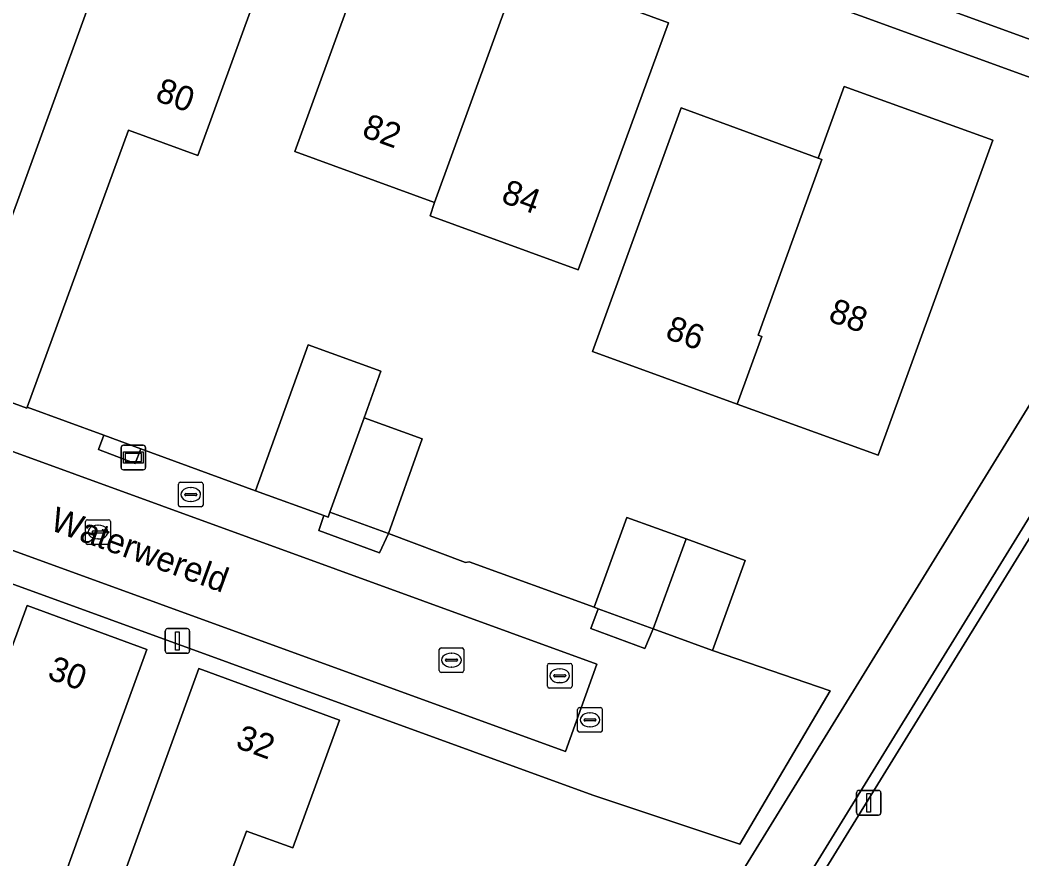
# Model space of a CAD drawing. Extents: x 155275 to 156265, y 382654 to 383635.
# Drawn here: x 156120.01 to 156160.62, y 383018.14 to 383052.16 of the extents above; entities that cross this region are included whole.
import ezdxf

# ---------------------------------------------------------------- set-up
doc = ezdxf.new("R2010")
doc.units = 0
for name, color, linetype in [('IMGEO_Brandkraan', 7, 'Continuous'), ('IMGEO_Erf', 7, 'Continuous'), ('IMGEO_Groenvoorziening', 7, 'Continuous'), ('IMGEO_Haag', 7, 'Continuous'), ('IMGEO_Hek', 7, 'Continuous'), ('IMGEO_Kolk', 7, 'Continuous'), ('IMGEO_Lichtmast', 7, 'Continuous'), ('IMGEO_Openbare_ruimte_label', 7, 'Continuous'), ('IMGEO_Pand', 7, 'Continuous'), ('IMGEO_Pand_nummerreeks', 7, 'Continuous'), ('IMGEO_Rijbaan_lokaal_open', 7, 'Continuous'), ('IMGEO_Rioolput', 7, 'Continuous'), ('IMGEO_Verklikker', 7, 'Continuous'), ('IMGEO_Voetpad_open', 7, 'Continuous')]:
    doc.layers.add(name, color=color, linetype=linetype)

msp = doc.modelspace()

# ---------------------------------------------------------------- linework, layer by layer
at = {"layer": 'IMGEO_Brandkraan'}
for p, q in [((156126.425, 383032.489), (156126.425, 383033.341)), ((156126.5, 383033.415), (156127.352, 383033.415)), ((156127.426, 383033.341), (156127.426, 383032.489)), ((156126.684, 383032.909), (156126.684, 383032.921)), ((156126.727, 383032.958), (156127.125, 383032.958)), ((156126.913, 383033.195), (156126.938, 383033.195)), ((156127.168, 383032.921), (156127.168, 383032.909)), ((156127.122, 383032.872), (156126.724, 383032.872)), ((156126.936, 383032.635), (156126.911, 383032.635)), ((156127.352, 383032.415), (156126.5, 383032.415))]:
    msp.add_line(p, q, dxfattribs=at)
for points in [[(156126.425, 383032.489), (156126.425, 383033.341)], [(156126.5, 383033.415), (156127.352, 383033.415)], [(156127.426, 383033.341), (156127.426, 383032.489)], [(156127.352, 383032.415), (156126.5, 383032.415)]]:
    msp.add_lwpolyline(points, dxfattribs=at)
for centre, radius, start, end in [((156126.502, 383033.339), 0.0765, 91.552, 178.448), ((156126.502, 383033.339), 0.0765, 91.552, 178.448), ((156127.35, 383033.339), 0.0765, 1.552, 88.448), ((156127.35, 383033.339), 0.0765, 1.552, 88.448), ((156126.724, 383032.918), 0.0403, 85.8775, 175.7526), ((156126.721, 383032.908), 0.0366, 178.938, 274.7102), ((156127.125, 383032.915), 0.043, 264.8664, 352.4533), ((156127.129, 383032.92), 0.0386, 1.7309, 96.639), ((156126.502, 383032.491), 0.0765, 181.552, 268.448), ((156126.502, 383032.491), 0.0765, 181.552, 268.448), ((156127.35, 383032.491), 0.0765, 271.552, 358.448), ((156127.35, 383032.491), 0.0765, 271.552, 358.448)]:
    msp.add_arc(centre, radius, start, end, dxfattribs=at)
for centre, major_axis, ratio, start_param, end_param in [((156126.912, 383032.915), (-0.387, 0.002), 0.722429, 4.712389, 7.853982), ((156126.937, 383032.915), (-0.39, 0.002), 0.717154, 1.570796, 4.712389)]:
    msp.add_ellipse(centre, major_axis=major_axis, ratio=ratio, start_param=start_param, end_param=end_param, dxfattribs=at)
at = {"layer": 'IMGEO_Erf'}
for points in [[(156103.852, 383070.606), (156095.217, 383046.918), (156095.219, 383046.751), (156095.863, 383045.238), (156098.061, 383044.464), (156099.459, 383043.972), (156101.66, 383049.856), (156104.517, 383048.788), (156107.374, 383047.719), (156105.165, 383041.811), (156106.597, 383041.285), (156108.173, 383040.713), (156111.509, 383039.558), (156114.602, 383038.487), (156114.06, 383038.937), (156113.83, 383039.603), (156113.894, 383041.075), (156114.677, 383043.225), (156118.766, 383041.736), (156125.274, 383059.615)], [(156142.2, 383006.122), (156167.609, 383047.414), (156123.385, 383063.493)], [(156131.145, 383057.485), (156127.215, 383046.665), (156124.4, 383047.687), (156120.294, 383036.455), (156123.4, 383035.322), (156124.899, 383034.775), (156129.547, 383033.063), (156131.682, 383038.986)], [(156131.682, 383038.986), (156134.636, 383037.921), (156133.951, 383036.021), (156136.303, 383035.173), (156134.937, 383031.336), (156138.058, 383030.158), (156138.216, 383030.186), (156143.273, 383028.341), (156144.607, 383031.989), (156147.002, 383031.113), (156149.397, 383030.237), (156148.07, 383026.594), (156152.844, 383024.959), (156149.186, 383018.741), (156143.22, 383020.724), (156094.122, 383038.599)]]:
    msp.add_lwpolyline(points, dxfattribs=at)
for points in [[(156136.623, 383044.223), (156136.81, 383044.763), (156131.144, 383046.826), (156134.227, 383055.302), (156139.892, 383053.232), (156140.266, 383054.256), (156146.288, 383052.041), (156142.632, 383042.031)], [(156146.807, 383048.597), (156152.359, 383046.559), (156153.41, 383049.459), (156159.437, 383047.283), (156155.79, 383037.252), (156154.791, 383034.506), (156149.079, 383036.585), (156143.211, 383038.721)], [(156125.142, 383026.633), (156123.238, 383021.402), (156120.791, 383014.64), (156118.911, 383015.324), (156114.915, 383004.402), (156113.507, 383004.917), (156113.3, 383004.354), (156107.675, 383006.413), (156107.882, 383006.976), (156106.473, 383007.492), (156109.832, 383016.671), (156111.221, 383016.171), (156111.437, 383016.739), (156115.473, 383015.267), (156118.365, 383023.156), (156120.294, 383028.41)], [(156127.249, 383025.86), (156132.951, 383023.771), (156131.057, 383018.581), (156129.187, 383019.263), (156127.89, 383015.789), (156129.768, 383015.133), (156128.964, 383012.831), (156133.436, 383011.214), (156130.306, 383002.771), (156127.007, 383003.971), (156126.255, 383001.904), (156121.96, 383003.467), (156123.475, 383007.63), (156122.611, 383007.944), (156123.069, 383009.203), (156121.415, 383009.805)]]:
    msp.add_lwpolyline(points, close=True, dxfattribs=at)
at = {"layer": 'IMGEO_Groenvoorziening'}
for points in [[(156145.463, 383057.021), (156168.378, 383048.666), (156173.746, 383057.498), (156148.929, 383066.467), (156148.176, 383064.387), (156153.983, 383062.294), (156152.025, 383056.99), (156146.214, 383059.08)], [(156124.899, 383034.775), (156123.4, 383035.322), (156123.181, 383034.742), (156124.669, 383034.176)], [(156132.569, 383032.198), (156132.498, 383032.001), (156132.324, 383032.063), (156132.112, 383031.461), (156134.577, 383030.552), (156134.937, 383031.336)], [(156143.44, 383028.28), (156143.146, 383027.478), (156145.336, 383026.676), (156145.669, 383027.468)]]:
    msp.add_lwpolyline(points, close=True, dxfattribs=at)
for points in [[(156145.206, 383005.647), (156172.939, 383050.647), (156173.271, 383051.19), (156172.874, 383051.436), (156144.238, 383004.896)], [(156167.66, 383022.76), (156181.796, 383045.909), (156173.271, 383051.19), (156172.939, 383050.647), (156145.206, 383005.647)]]:
    msp.add_lwpolyline(points, dxfattribs=at)
at = {"layer": 'IMGEO_Haag'}
for points in [[(156172.939, 383050.647), (156173.271, 383051.19), (156172.874, 383051.436), (156144.238, 383004.896)], [(156145.206, 383005.647), (156172.939, 383050.647)]]:
    msp.add_lwpolyline(points, dxfattribs=at)
for points in [[(156124.899, 383034.775), (156123.4, 383035.322), (156123.181, 383034.742), (156124.669, 383034.176)], [(156132.569, 383032.198), (156132.498, 383032.001), (156132.324, 383032.063), (156132.112, 383031.461), (156134.577, 383030.552), (156134.937, 383031.336)], [(156143.44, 383028.28), (156143.146, 383027.478), (156145.336, 383026.676), (156145.669, 383027.468)]]:
    msp.add_lwpolyline(points, close=True, dxfattribs=at)
at = {"layer": 'IMGEO_Hek'}
for points in [[(156120.294, 383036.455), (156123.4, 383035.322)], [(156123.4, 383035.322), (156124.899, 383034.775)], [(156124.899, 383034.775), (156129.547, 383033.063)], [(156138.216, 383030.186), (156143.273, 383028.341)]]:
    msp.add_lwpolyline(points, dxfattribs=at)
at = {"layer": 'IMGEO_Kolk'}
for p, q in [((156122.665, 383030.969), (156122.665, 383031.821)), ((156122.74, 383031.895), (156123.592, 383031.895)), ((156123.666, 383031.821), (156123.666, 383030.969)), ((156122.924, 383031.389), (156122.924, 383031.401)), ((156123.362, 383031.352), (156122.964, 383031.352)), ((156122.967, 383031.438), (156123.365, 383031.438)), ((156123.153, 383031.675), (156123.178, 383031.675)), ((156123.408, 383031.401), (156123.408, 383031.389)), ((156123.592, 383030.895), (156122.74, 383030.895)), ((156123.176, 383031.115), (156123.151, 383031.115)), ((156136.994, 383025.773), (156136.994, 383026.625)), ((156137.069, 383026.699), (156137.921, 383026.699)), ((156137.482, 383026.479), (156137.507, 383026.479)), ((156137.995, 383026.625), (156137.995, 383025.773)), ((156137.253, 383026.193), (156137.253, 383026.205)), ((156137.691, 383026.156), (156137.293, 383026.156)), ((156137.296, 383026.242), (156137.694, 383026.242)), ((156137.737, 383026.205), (156137.737, 383026.193)), ((156137.921, 383025.699), (156137.069, 383025.699)), ((156137.505, 383025.919), (156137.48, 383025.919))]:
    msp.add_line(p, q, dxfattribs=at)
for points in [[(156122.665, 383030.969), (156122.665, 383031.821)], [(156122.74, 383031.895), (156123.592, 383031.895)], [(156123.666, 383031.821), (156123.666, 383030.969)], [(156123.592, 383030.895), (156122.74, 383030.895)], [(156136.994, 383025.773), (156136.994, 383026.625)], [(156137.069, 383026.699), (156137.921, 383026.699)], [(156137.995, 383026.625), (156137.995, 383025.773)], [(156137.921, 383025.699), (156137.069, 383025.699)]]:
    msp.add_lwpolyline(points, dxfattribs=at)
for centre, radius, start, end in [((156122.742, 383031.819), 0.0765, 91.552, 178.448), ((156122.742, 383031.819), 0.0765, 91.552, 178.448), ((156123.59, 383031.819), 0.0765, 1.552, 88.448), ((156123.59, 383031.819), 0.0765, 1.552, 88.448), ((156122.964, 383031.398), 0.0403, 85.8775, 175.7526), ((156122.961, 383031.388), 0.0366, 178.938, 274.7102), ((156123.365, 383031.395), 0.043, 264.8664, 352.4533), ((156123.369, 383031.4), 0.0386, 1.7309, 96.639), ((156122.742, 383030.971), 0.0765, 181.552, 268.448), ((156122.742, 383030.971), 0.0765, 181.552, 268.448), ((156123.59, 383030.971), 0.0765, 271.552, 358.448), ((156123.59, 383030.971), 0.0765, 271.552, 358.448), ((156137.071, 383026.623), 0.0765, 91.552, 178.448), ((156137.071, 383026.623), 0.0765, 91.552, 178.448), ((156137.919, 383026.623), 0.0765, 1.552, 88.448), ((156137.919, 383026.623), 0.0765, 1.552, 88.448), ((156137.293, 383026.202), 0.0403, 85.8775, 175.7526), ((156137.29, 383026.192), 0.0366, 178.938, 274.7102), ((156137.694, 383026.199), 0.043, 264.8664, 352.4533), ((156137.698, 383026.204), 0.0386, 1.7309, 96.639), ((156137.071, 383025.775), 0.0765, 181.552, 268.448), ((156137.071, 383025.775), 0.0765, 181.552, 268.448), ((156137.919, 383025.775), 0.0765, 271.552, 358.448), ((156137.919, 383025.775), 0.0765, 271.552, 358.448)]:
    msp.add_arc(centre, radius, start, end, dxfattribs=at)
for centre, major_axis, ratio, start_param, end_param in [((156123.152, 383031.395), (-0.387, 0.002), 0.722429, 4.712389, 7.853982), ((156123.177, 383031.395), (-0.39, 0.002), 0.717154, 1.570796, 4.712389), ((156137.481, 383026.199), (-0.387, 0.002), 0.722429, 4.712389, 7.853982), ((156137.506, 383026.199), (-0.39, 0.002), 0.717154, 1.570796, 4.712389)]:
    msp.add_ellipse(centre, major_axis=major_axis, ratio=ratio, start_param=start_param, end_param=end_param, dxfattribs=at)
at = {"layer": 'IMGEO_Lichtmast'}
for p, q in [((156125.888, 383026.577), (156125.888, 383027.377)), ((156125.888, 383027.377), (156125.888, 383026.577)), ((156125.988, 383027.477), (156126.778, 383027.477)), ((156126.778, 383027.477), (156125.988, 383027.477)), ((156126.878, 383027.377), (156126.878, 383026.577)), ((156126.878, 383026.577), (156126.878, 383027.377)), ((156126.778, 383026.477), (156125.988, 383026.477)), ((156125.988, 383026.477), (156126.778, 383026.477)), ((156153.909, 383020.015), (156153.909, 383020.815)), ((156153.909, 383020.815), (156153.909, 383020.015)), ((156154.009, 383020.915), (156154.799, 383020.915)), ((156154.799, 383020.915), (156154.009, 383020.915)), ((156154.899, 383020.815), (156154.899, 383020.015)), ((156154.899, 383020.015), (156154.899, 383020.815)), ((156154.799, 383019.915), (156154.009, 383019.915)), ((156154.009, 383019.915), (156154.799, 383019.915))]:
    msp.add_line(p, q, dxfattribs=at)
for points in [[(156126.308, 383027.352), (156126.458, 383027.352), (156126.458, 383026.602), (156126.308, 383026.602), (156126.308, 383027.352)], [(156154.329, 383020.79), (156154.479, 383020.79), (156154.479, 383020.04), (156154.329, 383020.04), (156154.329, 383020.79)]]:
    msp.add_lwpolyline(points, dxfattribs=at)
for centre, start, end in [((156125.988, 383027.377), 90, 180), ((156125.988, 383027.377), 90, 180), ((156126.778, 383027.377), 0, 90), ((156126.778, 383027.377), 360, 90), ((156125.988, 383026.577), 180, 270), ((156125.988, 383026.577), 180, 270), ((156126.778, 383026.577), 270, 0), ((156126.778, 383026.577), 270, 0), ((156154.009, 383020.815), 90, 180), ((156154.009, 383020.815), 90, 180), ((156154.799, 383020.815), 0, 90), ((156154.799, 383020.815), 360, 90), ((156154.009, 383020.015), 180, 270), ((156154.009, 383020.015), 180, 270), ((156154.799, 383020.015), 270, 0), ((156154.799, 383020.015), 270, 0)]:
    msp.add_arc(centre, 0.1, start, end, dxfattribs=at)
at = {"layer": 'IMGEO_Pand'}
for points in [[(156124.4, 383047.687), (156127.215, 383046.665), (156131.145, 383057.485), (156125.274, 383059.615), (156118.766, 383041.736), (156117.99, 383039.605), (156117.234, 383037.527), (156117.657, 383037.373), (156120.28, 383036.417), (156120.294, 383036.455)], [(156139.892, 383053.232), (156134.227, 383055.302), (156131.144, 383046.826), (156136.81, 383044.763)], [(156146.288, 383052.041), (156140.266, 383054.256), (156139.892, 383053.232), (156136.81, 383044.763), (156136.623, 383044.223), (156142.632, 383042.031)], [(156159.437, 383047.283), (156153.41, 383049.459), (156152.359, 383046.559), (156152.51, 383046.504), (156149.928, 383039.384), (156150.078, 383039.329), (156149.079, 383036.585), (156154.791, 383034.506), (156155.79, 383037.252)], [(156152.51, 383046.504), (156152.359, 383046.559), (156146.807, 383048.597), (156143.211, 383038.721), (156149.079, 383036.585), (156150.078, 383039.329), (156149.928, 383039.384)], [(156132.569, 383032.198), (156133.951, 383036.021), (156134.636, 383037.921), (156131.682, 383038.986), (156129.547, 383033.063), (156132.324, 383032.063), (156132.498, 383032.001)], [(156132.569, 383032.198), (156134.937, 383031.336), (156136.303, 383035.173), (156133.951, 383036.021)], [(156145.669, 383027.468), (156147.002, 383031.113), (156144.607, 383031.989), (156143.273, 383028.341), (156143.44, 383028.28)], [(156147.002, 383031.113), (156145.669, 383027.468), (156148.07, 383026.594), (156149.397, 383030.237)], [(156123.238, 383021.402), (156125.142, 383026.633), (156120.294, 383028.41), (156118.365, 383023.156), (156115.473, 383015.267), (156111.437, 383016.739), (156111.221, 383016.171), (156109.832, 383016.671), (156106.473, 383007.492), (156107.882, 383006.976), (156107.675, 383006.413), (156113.3, 383004.354), (156113.507, 383004.917), (156114.915, 383004.402), (156118.911, 383015.324), (156120.791, 383014.64)], [(156129.768, 383015.133), (156127.89, 383015.789), (156129.187, 383019.263), (156131.057, 383018.581), (156132.951, 383023.771), (156127.249, 383025.86), (156121.415, 383009.805), (156123.069, 383009.203), (156122.611, 383007.944), (156123.475, 383007.63), (156121.96, 383003.467), (156126.255, 383001.904), (156127.007, 383003.971), (156130.306, 383002.771), (156133.436, 383011.214), (156128.964, 383012.831)]]:
    msp.add_lwpolyline(points, close=True, dxfattribs=at)
at = {"layer": 'IMGEO_Rijbaan_lokaal_open'}
msp.add_lwpolyline([(156092.738, 383040.458), (156142.11, 383022.501), (156143.388, 383026.042), (156093.999, 383044.02)], close=True, dxfattribs=at)
at = {"layer": 'IMGEO_Rioolput'}
for p, q in [((156141.454, 383026.066), (156142.306, 383026.066)), ((156141.379, 383025.14), (156141.379, 383025.992)), ((156141.681, 383025.609), (156142.079, 383025.609)), ((156141.867, 383025.846), (156141.892, 383025.846)), ((156142.38, 383025.992), (156142.38, 383025.14)), ((156141.638, 383025.56), (156141.638, 383025.572)), ((156142.076, 383025.523), (156141.678, 383025.523)), ((156141.89, 383025.286), (156141.865, 383025.286)), ((156142.122, 383025.572), (156142.122, 383025.56)), ((156142.306, 383025.066), (156141.454, 383025.066)), ((156142.606, 383023.351), (156142.606, 383024.203)), ((156142.681, 383024.277), (156143.533, 383024.277)), ((156143.094, 383024.057), (156143.119, 383024.057)), ((156143.607, 383024.203), (156143.607, 383023.351)), ((156142.865, 383023.771), (156142.865, 383023.783)), ((156143.303, 383023.734), (156142.905, 383023.734)), ((156142.908, 383023.82), (156143.306, 383023.82)), ((156143.349, 383023.783), (156143.349, 383023.771)), ((156143.533, 383023.277), (156142.681, 383023.277)), ((156143.117, 383023.497), (156143.092, 383023.497))]:
    msp.add_line(p, q, dxfattribs=at)
for points in [[(156141.454, 383026.066), (156142.306, 383026.066)], [(156141.379, 383025.14), (156141.379, 383025.992)], [(156142.38, 383025.992), (156142.38, 383025.14)], [(156142.306, 383025.066), (156141.454, 383025.066)], [(156142.606, 383023.351), (156142.606, 383024.203)], [(156142.681, 383024.277), (156143.533, 383024.277)], [(156143.607, 383024.203), (156143.607, 383023.351)], [(156143.533, 383023.277), (156142.681, 383023.277)]]:
    msp.add_lwpolyline(points, dxfattribs=at)
for centre, radius, start, end in [((156141.456, 383025.99), 0.0765, 91.552, 178.448), ((156141.456, 383025.99), 0.0765, 91.552, 178.448), ((156142.304, 383025.99), 0.0765, 1.552, 88.448), ((156142.304, 383025.99), 0.0765, 1.552, 88.448), ((156141.678, 383025.569), 0.0403, 85.8775, 175.7526), ((156142.083, 383025.571), 0.0386, 1.7309, 96.639), ((156141.675, 383025.559), 0.0366, 178.938, 274.7102), ((156142.079, 383025.566), 0.043, 264.8664, 352.4533), ((156141.456, 383025.142), 0.0765, 181.552, 268.448), ((156141.456, 383025.142), 0.0765, 181.552, 268.448), ((156142.304, 383025.142), 0.0765, 271.552, 358.448), ((156142.304, 383025.142), 0.0765, 271.552, 358.448), ((156142.683, 383024.201), 0.0765, 91.552, 178.448), ((156142.683, 383024.201), 0.0765, 91.552, 178.448), ((156143.531, 383024.201), 0.0765, 1.552, 88.448), ((156143.531, 383024.201), 0.0765, 1.552, 88.448), ((156142.905, 383023.78), 0.0403, 85.8775, 175.7526), ((156142.902, 383023.77), 0.0366, 178.938, 274.7102), ((156143.306, 383023.777), 0.043, 264.8664, 352.4533), ((156143.31, 383023.782), 0.0386, 1.7309, 96.639), ((156142.683, 383023.353), 0.0765, 181.552, 268.448), ((156142.683, 383023.353), 0.0765, 181.552, 268.448), ((156143.531, 383023.353), 0.0765, 271.552, 358.448), ((156143.531, 383023.353), 0.0765, 271.552, 358.448)]:
    msp.add_arc(centre, radius, start, end, dxfattribs=at)
for centre, major_axis, ratio, start_param, end_param in [((156141.866, 383025.566), (-0.387, 0.002), 0.722429, 4.712389, 7.853982), ((156141.891, 383025.566), (-0.39, 0.002), 0.717154, 1.570796, 4.712389), ((156143.093, 383023.777), (-0.387, 0.002), 0.722429, 4.712389, 7.853982), ((156143.118, 383023.777), (-0.39, 0.002), 0.717154, 1.570796, 4.712389)]:
    msp.add_ellipse(centre, major_axis=major_axis, ratio=ratio, start_param=start_param, end_param=end_param, dxfattribs=at)
at = {"layer": 'IMGEO_Verklikker'}
for p, q in [((156124.103, 383034.016), (156124.103, 383034.816)), ((156124.103, 383034.816), (156124.103, 383034.016)), ((156124.203, 383034.916), (156124.993, 383034.916)), ((156124.993, 383034.916), (156124.203, 383034.916)), ((156125.093, 383034.816), (156125.093, 383034.016)), ((156125.093, 383034.016), (156125.093, 383034.816)), ((156124.993, 383033.916), (156124.203, 383033.916)), ((156124.203, 383033.916), (156124.993, 383033.916))]:
    msp.add_line(p, q, dxfattribs=at)
for points in [[(156124.204, 383034.648), (156124.992, 383034.648), (156124.992, 383034.184), (156124.204, 383034.184), (156124.204, 383034.648)], [(156124.269, 383034.583), (156124.269, 383034.249), (156124.927, 383034.249), (156124.927, 383034.583), (156124.269, 383034.583)]]:
    msp.add_lwpolyline(points, dxfattribs=at)
for centre, start, end in [((156124.203, 383034.816), 90, 180), ((156124.203, 383034.816), 90, 180), ((156124.993, 383034.816), 0, 90), ((156124.993, 383034.816), 360, 90), ((156124.203, 383034.016), 180, 270), ((156124.203, 383034.016), 180, 270), ((156124.993, 383034.016), 270, 0), ((156124.993, 383034.016), 270, 0)]:
    msp.add_arc(centre, 0.1, start, end, dxfattribs=at)
at = {"layer": 'IMGEO_Voetpad_open'}
for points in [[(156196.281, 383093.833), (156174.595, 383058.755), (156173.746, 383057.498), (156168.378, 383048.666), (156167.609, 383047.414), (156142.2, 383006.122), (156144.238, 383004.896), (156172.874, 383051.436), (156174.125, 383053.487), (156198.28, 383092.598)], [(156123.385, 383063.493), (156167.609, 383047.414), (156168.378, 383048.666), (156145.463, 383057.021)], [(156095.219, 383046.751), (156095.217, 383046.918), (156093.999, 383044.02), (156143.388, 383026.042), (156142.11, 383022.501), (156092.738, 383040.458), (156091.72, 383037.668), (156091.571, 383037.246)], [(156094.122, 383038.599), (156143.22, 383020.724), (156149.186, 383018.741), (156152.844, 383024.959)], [(156152.844, 383024.959), (156148.07, 383026.594), (156145.669, 383027.468), (156145.336, 383026.676), (156143.146, 383027.478), (156143.44, 383028.28), (156143.273, 383028.341), (156138.216, 383030.186), (156138.058, 383030.158), (156134.937, 383031.336), (156134.577, 383030.552), (156132.112, 383031.461), (156132.324, 383032.063), (156129.547, 383033.063), (156124.899, 383034.775), (156124.669, 383034.176), (156123.181, 383034.742), (156123.4, 383035.322), (156120.294, 383036.455), (156120.28, 383036.417), (156117.657, 383037.373)]]:
    msp.add_lwpolyline(points, dxfattribs=at)

# ---------------------------------------------------------------- texts
at = {"layer": 'IMGEO_Openbare_ruimte_label'}
msp.add_text('Waterwereld', height=1, rotation=339.9337, dxfattribs=at).set_placement((156121.165, 383031.499))
at = {"layer": 'IMGEO_Pand_nummerreeks'}
for s, rotation, p in [('80', 340.0439, (156125.441, 383048.905)), ('82', 339.9934, (156133.817, 383047.449)), ('84', 339.9587, (156139.46, 383044.785)), ('88', 340.0152, (156152.721, 383039.964)), ('86', 339.9981, (156146.112, 383039.261)), ('30', 339.8699, (156121.07, 383025.463)), ('32', 339.8791, (156128.695, 383022.668))]:
    msp.add_text(s, height=1, rotation=rotation, dxfattribs=at).set_placement(p)

doc.saveas('drawing.dxf')
